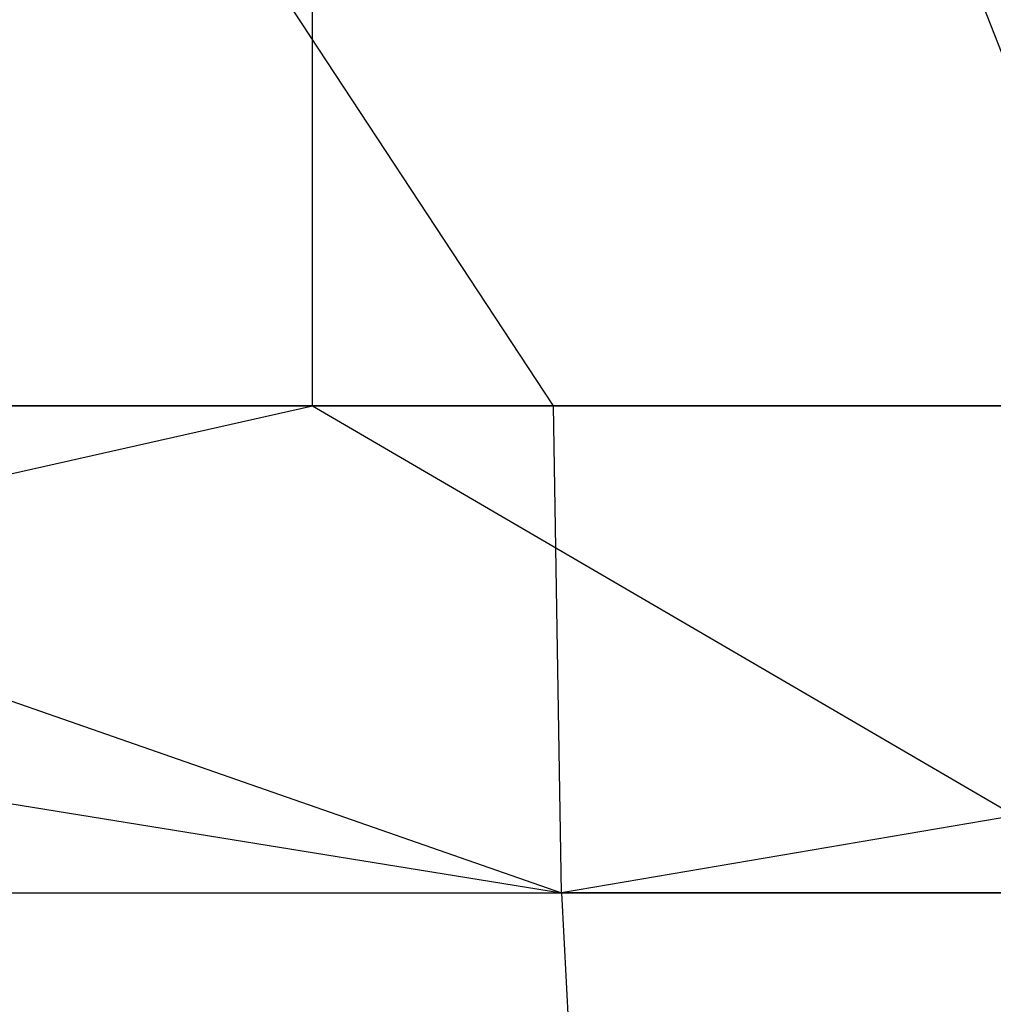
# Model space of a CAD drawing. Extents: x -172 to 172, y -29 to 28.
# Tile 386 of 656: x -19.38 to -16.29, y -16.2 to -13.07. Entities that reach past the tile are written whole.
import ezdxf

# ---------------------------------------------------------------- set-up
doc = ezdxf.new("R2010")
doc.units = 0
doc.header["$LTSCALE"] = 25.4
doc.layers.get('0').update_dxf_attribs({"linetype": 'CONTINUOUS'})

msp = doc.modelspace()

# ---------------------------------------------------------------- linework, layer by layer
at = {"color": 0}
for p, q in [((-17.6885, -14.2997, -1414.8408), (-22.0949, -7.5997, -1414.3292)), ((-17.6885, -14.2997, -1414.8408), (-22.0949, -7.5997, -1414.3292)), ((-18.4532, -14.2997, -1071.74), (-18.4532, -7.5997, -1071.74)), ((-18.4532, -7.5997, -1071.74), (-15.8286, -14.2997, -1071.4779)), ((-18.4532, -14.2997, -1071.74), (-18.4532, -7.5997, -1071.74)), ((-18.4532, -7.5997, -1071.74), (-15.8286, -14.2997, -1071.4779)), ((-27.1973, -14.2997, -1413.5927), (-17.6634, -15.8448, -1414.5974)), ((-27.1973, -14.2997, -1413.5927), (-17.6634, -15.8448, -1414.5974)), ((-25.3504, -14.2997, -1072.623), (-18.4532, -14.2997, -1071.74)), ((-25.3504, -14.2997, -1072.623), (-18.4532, -14.2997, -1071.74)), ((-25.3144, -15.8448, -1072.8651), (-18.4532, -14.2997, -1071.74)), ((-25.3144, -15.8448, -1072.8651), (-18.4532, -14.2997, -1071.74)), ((-17.6885, -14.2997, -1414.8408), (-22.0949, -14.2997, -1414.3292)), ((-22.0949, -14.2997, -1414.3292), (-17.6634, -15.8448, -1414.5974)), ((-22.0949, -14.2997, -1414.3292), (-17.6634, -15.8448, -1414.5974)), ((-17.6885, -14.2997, -1414.8408), (-22.0949, -14.2997, -1414.3292)), ((-18.4532, -14.2997, -1071.74), (-15.8286, -14.2997, -1071.4779)), ((-18.4532, -14.2997, -1071.74), (-15.8062, -15.8448, -1071.7216)), ((-18.4532, -14.2997, -1071.74), (-15.8286, -14.2997, -1071.4779)), ((-18.4532, -14.2997, -1071.74), (-15.8062, -15.8448, -1071.7216)), ((-8.604, -14.2997, -1415.5354), (-17.6885, -14.2997, -1414.8408)), ((-8.604, -14.2997, -1415.5354), (-17.6885, -14.2997, -1414.8408)), ((-17.6634, -15.8448, -1414.5974), (-17.6885, -14.2997, -1414.8408)), ((-17.6634, -15.8448, -1414.5974), (-17.6885, -14.2997, -1414.8408)), ((-8.604, -14.2997, -1415.5354), (-17.6634, -15.8448, -1414.5974)), ((-8.604, -14.2997, -1415.5354), (-17.6634, -15.8448, -1414.5974)), ((-27.1587, -15.8448, -1413.351), (-17.6634, -15.8448, -1414.5974)), ((-27.1587, -15.8448, -1413.351), (-17.6634, -15.8448, -1414.5974)), ((-25.3144, -15.8448, -1072.8651), (-15.8062, -15.8448, -1071.7216)), ((-25.3144, -15.8448, -1072.8651), (-15.8062, -15.8448, -1071.7216)), ((-17.6634, -15.8448, -1414.5974), (-17.5906, -17.2386, -1413.891)), ((-8.1135, -15.8448, -1415.3142), (-17.6634, -15.8448, -1414.5974)), ((-8.1135, -15.8448, -1415.3142), (-17.6634, -15.8448, -1414.5974)), ((-17.6634, -15.8448, -1414.5974), (-17.5906, -17.2386, -1413.891))]:
    msp.add_line(p, q, dxfattribs=at)

doc.saveas('drawing.dxf')
